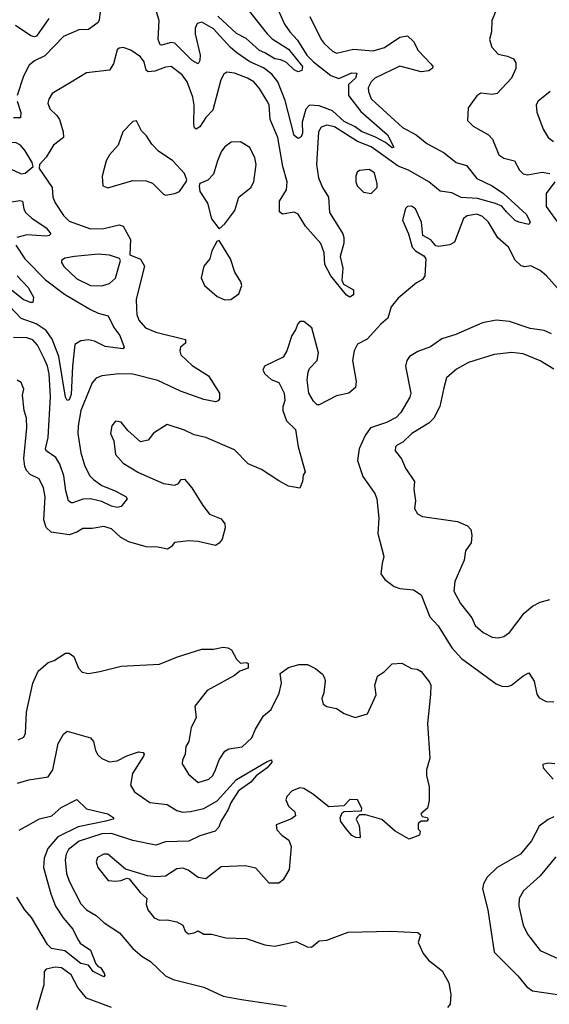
# Model space of a CAD drawing. Extents: x 1678431 to 1860718, y 384618 to 522882.
# Tile 327 of 473: x 1766317 to 1769072, y 506864 to 511989. Entities that reach past the tile are written whole.
import ezdxf

# ---------------------------------------------------------------- set-up
doc = ezdxf.new("R2010")
doc.units = 0

msp = doc.modelspace()

# ---------------------------------------------------------------- linework, layer by layer
at = {"layer": '0CON10XD'}
for points in [[(1766744.2, 512095), (1766731.5, 511988.5), (1766725, 511974), (1766675, 511938.1), (1766625, 511936.1), (1766545, 511901.6), (1766448.8, 511801.2), (1766394.2, 511775), (1766367.3, 511752.7), (1766336.4, 511695), (1766304.7, 511595)], [(1767645.9, 512075), (1767694.4, 511965.6), (1767721.6, 511925), (1767761.7, 511881.7), (1767810, 511805), (1767845, 511768.8), (1767935, 511698.4), (1767976.7, 511683.2), (1768045, 511711.6), (1768069.9, 511709.9), (1768064.2, 511685), (1768028.2, 511651.8), (1768027.2, 511595), (1768091.9, 511511.9), (1768230.1, 511390.1), (1768263.3, 511325), (1768255, 511321.4), (1768219.6, 511349.6), (1768168.3, 511378.3), (1768095, 511406.2), (1768062.1, 511432.1), (1768005, 511458.4), (1767945, 511514.5), (1767875, 511541.3), (1767825, 511543.8), (1767806.1, 511523.9), (1767785.6, 511455), (1767787.6, 511397.6), (1767780.7, 511379.3), (1767765, 511370.6), (1767745, 511385.5), (1767697.5, 511567.5), (1767660.4, 511665), (1767628.3, 511705), (1767585, 511738.3), (1767515, 511770), (1767446.1, 511816.1), (1767413.5, 511843.5), (1767325, 511941.6), (1767265, 511975.9), (1767240.2, 511969.8), (1767230.4, 511945), (1767230.8, 511915), (1767255.2, 511804.8), (1767253.6, 511776.4), (1767245, 511760), (1767215, 511776.3), (1767125, 511866.6), (1767105, 511869.7), (1767055.6, 511855.6), (1767048.6, 511858.6), (1767038.3, 511885), (1767042.2, 511985), (1767017.8, 512065)], [(1767485.6, 512065.6), (1767603.8, 511915), (1767629.8, 511889.8), (1767714.7, 511835), (1767787.6, 511745), (1767785.3, 511724.7), (1767765, 511716.9), (1767745, 511727.1), (1767705, 511765.6), (1767675, 511780), (1767645, 511785.6), (1767593.1, 511816.9), (1767565, 511828.8), (1767495, 511890.4), (1767445, 511917.8), (1767347.8, 512007.8)], [(1768797.6, 512042.4), (1768773.3, 511985), (1768770.6, 511925), (1768760.6, 511885), (1768773.3, 511846.7), (1768805, 511809.4), (1768855, 511799.5), (1768885.5, 511785.5), (1768898.1, 511765), (1768897.5, 511735), (1768875.4, 511684.6), (1768800, 511605), (1768775, 511598.8), (1768715, 511606.7), (1768695, 511592.5), (1768650.5, 511529.5), (1768646, 511465), (1768675, 511434.3), (1768755, 511390), (1768776.2, 511366.2), (1768808.6, 511285), (1768835, 511268.9), (1768891.2, 511255), (1768916.9, 511205), (1768935, 511187.1), (1768958.3, 511181.7), (1769035, 511195.6), (1769075, 511188.6)], [(1767826.2, 512005), (1767885.4, 511885), (1767900.9, 511865), (1767945, 511825.5), (1767965, 511815.5), (1768054.1, 511835.9), (1768155, 511827.1), (1768215, 511844.3), (1768295, 511897.8), (1768335, 511905.5), (1768365.3, 511875), (1768389.3, 511829.3), (1768457.8, 511757.8), (1768466.2, 511745), (1768463.9, 511736.1), (1768445, 511723.1), (1768405, 511718.2), (1768295, 511747.4), (1768164.9, 511685.1), (1768144.7, 511665), (1768130, 511635), (1768130.7, 511615), (1768145, 511576.7), (1768308.2, 511428.2), (1768379.5, 511389.5), (1768435, 511345.3), (1768525.2, 511295.2), (1768587.8, 511245), (1768640.7, 511230.7), (1768695, 511163.1), (1768775, 511123.4), (1768832.7, 511085), (1768954, 510975), (1768972.5, 510935), (1768965, 510923.3), (1768912.5, 510935), (1768895, 510944.2), (1768849.3, 510989.3), (1768825, 511017.5), (1768791.7, 511031.7), (1768698.3, 511058.3), (1768613.6, 511063.6), (1768565, 511088.1), (1768505, 511096.8), (1768444.8, 511144.8), (1768338.8, 511205), (1768286, 511226), (1768145, 511326.9), (1768075, 511355.2), (1767955, 511431.2), (1767915, 511440.3), (1767885, 511430), (1767870.9, 511405), (1767860.3, 511235), (1767871.2, 511165), (1767892.7, 511115), (1767923.3, 511065), (1767928.2, 510985), (1767966.4, 510925), (1767997.8, 510875), (1768003.5, 510855), (1768003.1, 510825), (1767984, 510756), (1767998, 510695), (1767992.6, 510632.6), (1768001.8, 510611.8), (1768053, 510583), (1768052.7, 510557.3), (1768035, 510543.8), (1768016.2, 510555), (1767935, 510656.2), (1767905, 510714.3), (1767900.3, 510775), (1767883.9, 510823.9), (1767804.1, 510915), (1767765, 510976.4), (1767745, 510986.9), (1767685, 510976.9), (1767668.7, 510988.7), (1767668.5, 511045), (1767705, 511103.1), (1767707.7, 511145), (1767685.3, 511224.7), (1767659.2, 511375), (1767619.5, 511469.5), (1767615.3, 511545), (1767605.2, 511565.2), (1767565, 511631.4), (1767535.2, 511665.2), (1767502.9, 511685), (1767435, 511710), (1767393.8, 511715), (1767378.9, 511705), (1767363.6, 511676.4), (1767321.6, 511518.4), (1767285, 511479.1), (1767255, 511430.6), (1767235, 511419.2), (1767226.6, 511426.6), (1767223, 511443), (1767224.7, 511544.7), (1767218.1, 511585), (1767188.2, 511665), (1767161.5, 511701.5), (1767105, 511745.8), (1767075, 511741.4), (1767019.4, 511720.6), (1766985, 511717.3), (1766975.9, 511725.9), (1766965, 511769.2), (1766946.2, 511796.2), (1766895, 511829.5), (1766855, 511843.6), (1766835, 511841.1), (1766825, 511832), (1766805, 511758.8), (1766785, 511725.7), (1766665, 511713.1), (1766585, 511663.3), (1766485.5, 511604.5), (1766468.5, 511575), (1766464.5, 511555), (1766474.6, 511524.6), (1766510.8, 511490.8), (1766525, 511468.8), (1766543.9, 511405), (1766544.6, 511375.4), (1766493.6, 511335), (1766455, 511272.5), (1766420, 511235), (1766418, 511215), (1766487.1, 511115), (1766490.4, 511065), (1766502.7, 511035), (1766545, 510970.5), (1766575, 510940.7), (1766685, 510900.7), (1766755, 510901.3), (1766835, 510921.1), (1766855, 510914), (1766893.3, 510845), (1766890, 510765), (1766945, 510742.5), (1766966.5, 510706.5), (1766923.3, 510535), (1766924.6, 510485.4), (1766926.9, 510455), (1766937.5, 510425), (1766971.1, 510385), (1767025, 510362.9), (1767180, 510325), (1767180, 510305), (1767154.2, 510285), (1767150.8, 510265), (1767156, 510245), (1767215, 510189.1), (1767300, 510135), (1767356.2, 510045), (1767356.7, 510015), (1767350, 510005), (1767335, 509999.2), (1767275, 510012.5), (1767154.5, 510054.5), (1767035, 510111.4), (1766905, 510143.1), (1766835, 510146.2), (1766745, 510135.6), (1766715, 510122.5), (1766695, 510099.2), (1766635.8, 509954.2), (1766622, 509875), (1766619.8, 509835), (1766635.9, 509735), (1766655.8, 509665), (1766681.8, 509615), (1766700.4, 509595), (1766744.6, 509565), (1766816.7, 509535), (1766871.9, 509505), (1766877.1, 509495), (1766845.3, 509454.7), (1766825, 509450), (1766795, 509457.5), (1766745, 509481.6), (1766685, 509494.8), (1766646.5, 509493.5), (1766594.6, 509474.6), (1766584.6, 509474.6), (1766571.5, 509485), (1766556.5, 509536.5), (1766546.2, 509615), (1766527, 509675), (1766505, 509709.7), (1766454.7, 509744.7), (1766450.8, 509755), (1766465.6, 509814.4), (1766477.4, 510025), (1766470.2, 510145), (1766462.4, 510185), (1766444.2, 510225.8), (1766409.7, 510295), (1766385, 510321.8), (1766355, 510333.5), (1766285, 510333.9)], [(1766469.2, 511995), (1766405, 511903.3), (1766395, 511899.7), (1766375, 511904.7), (1766295, 511959.5)], [(1769075.6, 511615), (1769014.2, 511565), (1769004, 511545), (1769007.3, 511507.3), (1769039.3, 511419.3), (1769066.4, 511375), (1769093.1, 511355)], [(1766304.8, 511565), (1766323.3, 511505), (1766322.2, 511477.8), (1766285, 511477.8)], [(1767075, 511076.2), (1767125, 511084.3), (1767148, 511095), (1767183.8, 511145), (1767186.2, 511155), (1767175, 511188.8), (1767114, 511255), (1767038.8, 511305), (1767005, 511341.2), (1766976.2, 511385), (1766950, 511410), (1766925, 511462.5), (1766905, 511458.8), (1766853.3, 511405), (1766829.2, 511335), (1766784, 511286), (1766766.9, 511255), (1766745.8, 511175), (1766750, 511125), (1766775.5, 511114.5), (1766905, 511151.1), (1766975, 511150), (1767008.2, 511138.2), (1767065, 511080), (1767075, 511076.2)], [(1766325, 511186), (1766345, 511190), (1766387.5, 511225), (1766382.5, 511245), (1766345, 511306), (1766320.8, 511335), (1766298.3, 511348.3), (1766265, 511349.4), (1766241.1, 511338.9), (1766225.6, 511324.4), (1766214.2, 511295), (1766215.8, 511245), (1766225, 511234.3), (1766325, 511186)], [(1767355, 510900), (1767385, 510926.7), (1767435.7, 510995), (1767457.5, 511065), (1767520, 511115), (1767535.3, 511144.7), (1767548, 511235), (1767540.7, 511270.7), (1767515, 511322.9), (1767465, 511352.9), (1767417.9, 511352.1), (1767383.7, 511326.3), (1767367.1, 511305), (1767345.4, 511254.6), (1767326, 511185), (1767295, 511153.3), (1767255, 511136.7), (1767250, 511125), (1767253.8, 511095), (1767294.3, 511034.3), (1767315, 510952.5), (1767355, 510900)], [(1768145, 511083.8), (1768175.7, 511115), (1768176.7, 511135), (1768162.4, 511192.4), (1768135, 511210), (1768085, 511204.2), (1768072, 511195), (1768065.7, 511175), (1768065.8, 511145), (1768072.9, 511125), (1768105, 511090.8), (1768145, 511083.8)], [(1769100, 511145), (1769055.5, 511085), (1769055, 511016.7), (1769123.4, 510923.4)], [(1766275, 511040.5), (1766318.1, 511048.1), (1766332.5, 511045), (1766338.5, 511005), (1766347.9, 510985), (1766380.4, 510955), (1766455.4, 510905), (1766479.2, 510875), (1766471.2, 510865), (1766455, 510861.3), (1766355, 510869.7), (1766302.9, 510855)], [(1769127, 510577), (1769057.8, 510655), (1769025, 510682.9), (1768975, 510708), (1768945, 510702), (1768925, 510708), (1768895, 510738), (1768858.9, 510805), (1768803.7, 510853.7), (1768755.3, 510935.3), (1768725, 510964.4), (1768695, 510976.9), (1768645, 510968), (1768625.3, 510954.7), (1768579.3, 510830.7), (1768555, 510816.9), (1768495, 510807.8), (1768482.4, 510812.4), (1768455, 510843.1), (1768413.8, 510865), (1768407.5, 510935), (1768376, 511005), (1768355, 511018.1), (1768335, 511015.7), (1768323.1, 511006.9), (1768307.5, 510945), (1768340, 510875), (1768358, 510805), (1768375, 510786), (1768419.4, 510759.4), (1768428.8, 510745), (1768424, 510655), (1768412.9, 510637.1), (1768380.9, 510619.1), (1768285, 510538.8), (1768250, 510495), (1768232.5, 510435), (1768195, 510404.5), (1768124.2, 510325.7), (1768075, 510300), (1768056.5, 510265), (1768048.5, 510215), (1768066.9, 510105), (1768064, 510075), (1768030, 510045), (1767965, 510031.1), (1767875, 509984), (1767865, 509984), (1767845, 510003.8), (1767820.8, 510045), (1767812.9, 510115), (1767817.1, 510155), (1767825, 510173.8), (1767864, 510215), (1767871.1, 510255), (1767836.7, 510385), (1767795, 510417.5), (1767775, 510417.5), (1767763.9, 510406.1), (1767752.5, 510375), (1767732.5, 510345), (1767706.2, 510265), (1767688.3, 510231.7), (1767590, 510185), (1767582.5, 510165), (1767592.5, 510145), (1767625, 510116.2), (1767665, 510100), (1767693.3, 510045), (1767696.2, 510006.2), (1767685.8, 509974.2), (1767686.7, 509955), (1767705, 509901.4), (1767752.2, 509855), (1767765.5, 509765), (1767802.5, 509635), (1767791.4, 509618.6), (1767787.5, 509585), (1767775, 509550), (1767715, 509560.8), (1767665, 509588.6), (1767575, 509647.5), (1767505, 509676.7), (1767435, 509750), (1767286.1, 509813.9), (1767225, 509827.5), (1767175, 509852.5), (1767085, 509881.2), (1767013.6, 509836.4), (1766985, 509800), (1766945, 509791.2), (1766880.3, 509850.3), (1766845, 509893.3), (1766815, 509898.8), (1766796, 509875), (1766790, 509835), (1766807.1, 509797.1), (1766815.8, 509725), (1766855, 509680), (1766935, 509632.5), (1767065.8, 509574.2), (1767125, 509566), (1767143.3, 509575), (1767157.5, 509595), (1767175, 509596.7), (1767212.3, 509552.3), (1767269.5, 509459.5), (1767304.2, 509415), (1767365, 509391.2), (1767384, 509365), (1767385.9, 509344.1), (1767370, 509285), (1767355, 509263.3), (1767335, 509252.5), (1767245, 509272.9), (1767195, 509276), (1767122, 509268), (1767105.7, 509244.3), (1767086.9, 509233.1), (1767035, 509242.9), (1766975, 509244.4), (1766885, 509270.8), (1766843.3, 509293.3), (1766795, 509338.1), (1766755, 509350), (1766695, 509340), (1766645, 509340.6), (1766615, 509320.5), (1766575, 509307.8), (1766481.3, 509321.3), (1766455.8, 509345), (1766442.5, 509385), (1766450, 509505), (1766441.8, 509551.8), (1766418.8, 509598.8), (1766371.8, 509621.8), (1766352.9, 509642.9), (1766344, 509664), (1766339.6, 509705), (1766354.5, 509864.5)], [(1767385, 510531.2), (1767415, 510532), (1767457.3, 510562.7), (1767472.5, 510605), (1767467.5, 510625), (1767436, 510675), (1767414.2, 510744.2), (1767355, 510840), (1767342.5, 510835), (1767316.7, 510785), (1767306.7, 510745), (1767274.4, 510705.6), (1767261.2, 510645), (1767278.8, 510605), (1767345, 510548.8), (1767385, 510531.2)], [(1766297.5, 510815), (1766344, 510745), (1766451.9, 510635), (1766551, 510561), (1766685, 510479.7), (1766725, 510461.5), (1766778.3, 510448.3), (1766807.3, 510387.3), (1766838.9, 510345), (1766860, 510285), (1766853.9, 510276.1), (1766762.2, 510287.8), (1766705.9, 510315.9), (1766675, 510322.2), (1766635, 510317.2), (1766605, 510298.6), (1766591.7, 510185), (1766585, 510037.5), (1766575, 510010), (1766565, 510006.9), (1766555, 510023.8), (1766521.3, 510235), (1766486.4, 510326.4), (1766455, 510371.2), (1766403.8, 510405), (1766325, 510433.2), (1766265, 510496.9)], [(1766745, 510603.6), (1766784.6, 510615.4), (1766815, 510644), (1766842.5, 510735), (1766836, 510746), (1766785, 510762.9), (1766725, 510767.6), (1766603.1, 510756.9), (1766552.6, 510747.4), (1766534.3, 510735.7), (1766534, 510725), (1766547.1, 510705), (1766615, 510639.2), (1766686.2, 510605), (1766745, 510603.6)], [(1766303.6, 510655), (1766361.5, 510595), (1766389.2, 510545), (1766385, 510517.5), (1766373.6, 510516.4), (1766335, 510532.7), (1766273.6, 510583.6)], [(1769083.4, 510353.4), (1769045, 510371.8), (1768972.2, 510382.2), (1768865, 510417.8), (1768795, 510424.4), (1768725, 510410.6), (1768585, 510349.5), (1768513, 510327), (1768453.8, 510286.2), (1768388.1, 510261.9), (1768343.9, 510236.1), (1768330.6, 510215), (1768324.4, 510185), (1768350.8, 510045), (1768346.6, 510023.4), (1768299.6, 509945), (1768275, 509918.2), (1768225, 509892.7), (1768142.5, 509865), (1768113.5, 509825), (1768082.9, 509755), (1768074.3, 509695), (1768101.7, 509611.7), (1768165, 509522), (1768175.4, 509495.4), (1768185.4, 509395), (1768180.6, 509315), (1768211.5, 509195), (1768202.4, 509157.6), (1768195.7, 509105), (1768216, 509075), (1768265, 509038.2), (1768295, 509028.2), (1768365, 509020.8), (1768405.6, 508995), (1768450.1, 508880.1), (1768493.5, 508833.5), (1768565, 508719.4), (1768615, 508663.5), (1768795, 508532.5), (1768825, 508519.2), (1768855, 508517.5), (1768875, 508525.7), (1768935, 508574.2), (1768965, 508590), (1768993.8, 508545), (1769007.6, 508477.6), (1769018.3, 508458.3), (1769055, 508439.2), (1769095, 508438.1)], [(1769095, 510170), (1769025, 510213.2), (1768935, 510250.4), (1768876.1, 510256.1), (1768785, 510246.2), (1768651.2, 510205), (1768589.8, 510170.2), (1768537.8, 510125), (1768523.3, 510073.3), (1768502.9, 509975), (1768471.5, 509915), (1768445, 509888.2), (1768357.5, 509835), (1768310, 509790), (1768280.8, 509775), (1768271.8, 509765), (1768270.5, 509745), (1768303.6, 509703.6), (1768324.6, 509655), (1768370.6, 509585), (1768367.1, 509545), (1768376.7, 509485), (1768371.2, 509445), (1768386.1, 509416.1), (1768412.3, 509402.3), (1768595, 509377.3), (1768645.6, 509355), (1768663.6, 509335), (1768668.7, 509305), (1768665.3, 509265), (1768635.5, 509225), (1768629.5, 509175), (1768580.5, 509065), (1768574.4, 509015), (1768610.5, 508950.5), (1768668.5, 508875), (1768686.4, 508836.4), (1768728.6, 508798.6), (1768775, 508774.3), (1768805, 508771.9), (1768835, 508777.5), (1768865, 508798.6), (1768940.5, 508899.5), (1768985, 508935.4), (1769025, 508956.7), (1769075, 508970.9)], [(1766354.5, 509864.5), (1766353.5, 509915), (1766341.1, 509955), (1766331.2, 510035), (1766338.8, 510065), (1766325, 510100), (1766305, 510113.3)], [(1766308.8, 508241.2), (1766338.8, 508255), (1766347.5, 508275), (1766352.9, 508385), (1766385.6, 508535), (1766412.8, 508597.2), (1766465, 508643.3), (1766496.1, 508653.9), (1766555, 508691.2), (1766575, 508691.2), (1766599.2, 508675), (1766623.5, 508613.5), (1766642.4, 508592.4), (1766675, 508585.4), (1766735, 508596.5), (1766845, 508623.6), (1767045, 508634.2), (1767137.3, 508672.7), (1767265, 508713.1), (1767325, 508712.9), (1767375, 508722.5), (1767400, 508720), (1767419.1, 508709.1), (1767445, 508660), (1767465, 508640), (1767495, 508642.5), (1767505, 508637.5), (1767505.8, 508614.2), (1767461.7, 508598.3), (1767434, 508575), (1767292.1, 508497.9), (1767227.9, 508415), (1767234.4, 508355), (1767210, 508305), (1767197.6, 508232.4), (1767182, 508205), (1767178.8, 508165), (1767164, 508135), (1767162, 508115), (1767195, 508062.5), (1767245, 508018.1), (1767300.8, 508035), (1767321.4, 508055), (1767336.4, 508083.6), (1767355, 508136.2), (1767385, 508181.2), (1767405, 508194), (1767475, 508203.8), (1767525, 508251.4), (1767543.6, 508296.4), (1767584.5, 508365.5), (1767625, 508398.8), (1767667.3, 508482.7), (1767678.1, 508535), (1767672.5, 508585), (1767715, 508617.5), (1767768.3, 508631.7), (1767815, 508632.5), (1767855, 508612.5), (1767893, 508583), (1767903, 508563), (1767906.2, 508545), (1767899.2, 508485), (1767888, 508455), (1767895.7, 508425.7), (1767914.6, 508414.6), (1767965, 508403.6), (1768005, 508377.1), (1768062.7, 508357.3), (1768126.7, 508375), (1768172, 508475), (1768164.4, 508525), (1768178.3, 508571.7), (1768215, 508596.2), (1768255, 508636.2), (1768305, 508638.8), (1768355, 508612.5), (1768385, 508607.5), (1768405, 508595.7), (1768448.8, 508541.2), (1768455.7, 508525), (1768453.6, 508476.4), (1768438.8, 508325), (1768450, 508145), (1768433.3, 508085), (1768433.3, 508055), (1768446.7, 507995), (1768446.7, 507925), (1768437.5, 507885), (1768403.3, 507855), (1768410.7, 507840.7), (1768436.2, 507836.2), (1768442.5, 507825), (1768435, 507817.5), (1768405, 507817.5), (1768390, 507805), (1768390, 507775), (1768400, 507765), (1768396.4, 507743.6), (1768343, 507723), (1768270, 507765), (1768200, 507825), (1768115, 507850), (1768085, 507850), (1768071.7, 507838.3), (1768067.5, 507825), (1768082.5, 507795), (1768087.5, 507735), (1768085, 507730), (1768065, 507732.5), (1768045, 507742.5), (1768015, 507777.5), (1767987.5, 507815), (1767983.3, 507835), (1767995, 507860), (1768005, 507867.5), (1768095, 507870), (1768097.5, 507885), (1768075, 507927.5), (1768035, 507930), (1768003, 507897), (1767925, 507892.5), (1767839.8, 507959.8), (1767795, 507987.1), (1767775, 507991.4), (1767733.8, 507975), (1767706.7, 507945), (1767701.7, 507928.3), (1767716.2, 507895), (1767747.5, 507865), (1767752.5, 507845), (1767730.7, 507829.3), (1767651.7, 507798.3), (1767655, 507772.5), (1767680, 507745), (1767717.9, 507717.9), (1767729.4, 507685), (1767718.6, 507565), (1767687.9, 507512.1), (1767665, 507494.2), (1767615, 507494.2), (1767545, 507572), (1767490, 507585), (1767365, 507578.8), (1767285, 507517.5), (1767245, 507524.2), (1767192.8, 507562.8), (1767165, 507573.1), (1767135, 507568.6), (1767075, 507531.5), (1767025, 507526.9), (1766981.7, 507531.7), (1766867.3, 507567.3), (1766775.5, 507645.5), (1766755, 507645.5), (1766722.6, 507627.4), (1766715.8, 507605), (1766724.3, 507575), (1766777.7, 507507.7), (1766815, 507504), (1766845, 507507.5), (1766875, 507520), (1766886.7, 507516.7), (1766943.3, 507445), (1766978.8, 507415), (1766976, 507385), (1766984.3, 507355), (1767017, 507313), (1767045, 507301.4), (1767085, 507304.2), (1767135, 507292.5), (1767166.2, 507275), (1767178.8, 507245), (1767195, 507231.2), (1767225, 507236.2), (1767245, 507246.7), (1767275, 507228.9), (1767315, 507229.4), (1767389.3, 507209.3), (1767495, 507206.7), (1767592.5, 507172.5), (1767645, 507166), (1767755, 507190), (1767812.7, 507162.7), (1767835, 507161.4), (1767875, 507193.3), (1767915, 507197.5), (1768025, 507238.8), (1768245, 507244.4), (1768387.5, 507237.5), (1768402.5, 507225), (1768390, 507185), (1768415, 507127.5), (1768444.1, 507094.1), (1768515, 507037.5), (1768548.8, 506975), (1768558.8, 506915), (1768556.7, 506865), (1768543, 506847)], [(1766306.7, 508015), (1766365, 508032.5), (1766465, 508048.6), (1766490, 508085), (1766518.1, 508221.9), (1766545, 508270), (1766565, 508285.8), (1766685, 508250.8), (1766702, 508232), (1766710.9, 508185), (1766723.1, 508163.1), (1766745, 508142.9), (1766785, 508125.7), (1766825, 508130.9), (1766875, 508157.8), (1766935, 508177.3), (1766959.2, 508175), (1766964.4, 508165), (1766960.5, 508155), (1766903.3, 508065), (1766894.5, 508005), (1766915, 507969.4), (1766994.3, 507915)], [(1766994.3, 507915), (1767085, 507903.3), (1767135, 507873.2), (1767164.7, 507864.7), (1767205, 507866.8), (1767275, 507882.4), (1767345, 507922.4), (1767445, 508034.7), (1767605, 508127.1), (1767626.4, 508136.4), (1767628.8, 508125), (1767604, 508095), (1767547.2, 508052.8), (1767519.6, 508020.4), (1767455, 507974.5), (1767415, 507913.3), (1767401.8, 507878.2), (1767362.9, 507815), (1767352.9, 507785), (1767334.4, 507765), (1767255, 507741.1), (1767196.4, 507713.6), (1767075, 507709), (1767025, 507692.3), (1766906.3, 507716.3), (1766795, 507753.1), (1766745, 507751.6), (1766627.5, 507712.5), (1766571, 507669), (1766558.8, 507645), (1766554.7, 507615.3), (1766560.8, 507545), (1766574.6, 507505), (1766635, 507386.9), (1766664.8, 507354.8), (1766715, 507326.4), (1766757.1, 507287.1), (1766836.9, 507235), (1766905.6, 507155), (1766955, 507112.9), (1766997, 507087), (1767075, 507012.2), (1767115, 506993.3), (1767275, 506952.3), (1767375, 506905.3), (1767471.8, 506888.2), (1767705, 506854.3)], [(1769100, 508115), (1769065, 508118.6), (1769038.3, 508111.7), (1769039.2, 508095), (1769092.2, 508035)], [(1766315, 507770.7), (1766420.5, 507829.5), (1766485, 507845.2), (1766532.6, 507887.4), (1766615, 507930), (1766665, 507881.2), (1766775.8, 507855.8), (1766807.5, 507835), (1766802.5, 507827.5), (1766765, 507816.9), (1766621.9, 507788.1), (1766515, 507735.2), (1766463.7, 507675), (1766444.2, 507625), (1766441.6, 507575), (1766478.6, 507438.6), (1766502.8, 507375), (1766543, 507313), (1766593.8, 507255), (1766618.5, 507205), (1766631.8, 507181.8), (1766685.5, 507145.5), (1766713.3, 507075), (1766725, 507060), (1766737.5, 507055), (1766756.2, 507025), (1766760, 507015), (1766755, 507007.5), (1766700, 507035), (1766675, 507068), (1766635, 507075.9), (1766551.3, 507141.3), (1766483.1, 507155), (1766461.5, 507175), (1766378.2, 507315), (1766343.6, 507355), (1766301.8, 507421.8)], [(1769095, 507840), (1769065, 507826.2), (1769019.7, 507790.3), (1768979.5, 507715), (1768921.9, 507645), (1768800, 507575), (1768748.6, 507525), (1768728.7, 507491.3), (1768724.4, 507465), (1768752.1, 507355), (1768784.5, 507135), (1768907.5, 507012.5), (1768955.5, 506955.5), (1768984.6, 506934.6), (1769185, 506904.7)], [(1769105, 507631.4), (1769025, 507533.3), (1768937.5, 507455), (1768915.6, 507415), (1768913.8, 507375), (1768936.3, 507276.3), (1768959.1, 507229.1), (1769025, 507144.3), (1769135, 507094.2)], [(1766795, 506846.4), (1766665, 506895.6), (1766620.4, 506950.4), (1766585, 507017.3), (1766535, 507052.8), (1766502.7, 507057.3), (1766455, 507046.9), (1766444.5, 507035), (1766442.3, 506965), (1766405.3, 506835)]]:
    msp.add_lwpolyline(points, dxfattribs=at)

doc.saveas('drawing.dxf')
